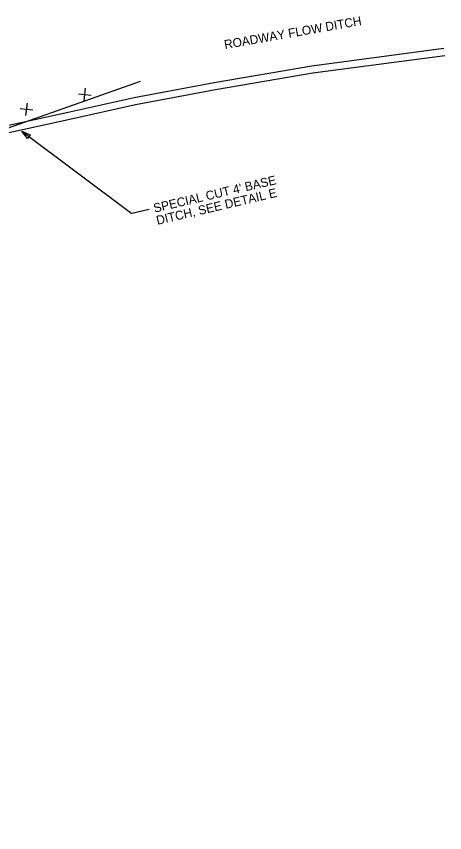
# Model space of a CAD drawing. Extents: x 2384780 to 2405432, y 547869 to 573706.
# Drawn here: x 2393191.9 to 2393431.8, y 553270.5 to 553727.6 of the extents above; entities that cross this region are included whole.
import ezdxf

# ---------------------------------------------------------------- set-up
doc = ezdxf.new("R2010")
doc.units = 0
for name, color, linetype in [('Old_Level_1', 7, 'Continuous'), ('Old_Level_19', 7, 'Continuous'), ('Old_Level_63', 7, 'Continuous'), ('Prop Ditch Text', 7, 'Continuous'), ('Prop Special Cut Base Ditch Detail CELL', 7, 'Continuous')]:
    doc.layers.add(name, color=color, linetype=linetype)

# ---------------------------------------------------------------- blocks, each defined once
blk = doc.blocks.new('SPOT')
at = {"layer": 'Old_Level_1'}
for p, q in [((-5.48625, 4.61225), (5.48625, -4.61175)), ((-4.608, -5.326), (4.609, 5.325))]:
    blk.add_line(p, q, dxfattribs=at)

msp = doc.modelspace()

# ---------------------------------------------------------------- linework, layer by layer
at = {"layer": 'Old_Level_63'}
msp.add_lwpolyline([(2392954.26, 553588.81), (2392997.53, 553602.24), (2393043.36, 553616.05), (2393087.14, 553627.71), (2393133.91, 553639.1), (2393174.55, 553660.56), (2393261.49, 553691.17)], dxfattribs=at)
at = {"layer": 'Prop Ditch Text'}
for p in [(2393194.9, 553663.18), (2393266.33, 553619.4)]:
    msp.add_line(p, (2393256.59, 553617.13), dxfattribs=at)
msp.add_lwpolyline([(2393198.21, 553659.23), (2393194.9, 553663.18), (2393199.68, 553661.25)], close=True, dxfattribs=at)
at = {"layer": 'Prop Special Cut Base Ditch Detail CELL'}
for points in [[(2393431.32, 553709.49), (2393357.37, 553699.67), (2393302.75, 553690.31), (2393257.86, 553681.9), (2393220.94, 553673.62), (2393177.22, 553664.1), (2393130.25, 553651.77), (2393083.63, 553636.74), (2393035.75, 553621.04), (2392997.2, 553608.43), (2392948.74, 553587.92), (2392921.95, 553579.12), (2392876.37, 553560.72), (2392828.54, 553536.35), (2392787.32, 553514.22), (2392744.89, 553491.62), (2392704.03, 553467.27), (2392661.48, 553438.97), (2392622.97, 553410.36), (2392582.55, 553381.89), (2392542.07, 553355), (2392501.34, 553327.48), (2392460.22, 553300.68), (2392415.27, 553273.9)], [(2393431.84, 553705.52), (2393357.97, 553695.72), (2393303.46, 553686.37), (2393258.66, 553677.98), (2393221.8, 553669.71), (2393178.16, 553660.21), (2393131.38, 553647.93), (2393084.86, 553632.94), (2393037, 553617.24), (2392998.6, 553604.68), (2392950.14, 553584.17), (2392923.33, 553575.36), (2392878.03, 553557.08), (2392830.39, 553532.81), (2392789.2, 553510.7), (2392746.85, 553488.14), (2392706.16, 553463.89), (2392663.78, 553435.7), (2392625.32, 553407.12), (2392584.81, 553378.59), (2392544.29, 553351.67), (2392503.55, 553324.14), (2392462.34, 553297.29), (2392417.31, 553270.46)]]:
    msp.add_lwpolyline(points, dxfattribs=at)

# ---------------------------------------------------------------- block references
at = {"layer": 'Old_Level_63', "xscale": 0.5000000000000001, "yscale": 0.5, "rotation": 33.999927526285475}
for p in [(2393230.27, 553683.79), (2393197.62, 553675.52)]:
    msp.add_blockref('SPOT', p, dxfattribs=at)

# ---------------------------------------------------------------- texts
at = {"layer": 'Old_Level_19'}
msp.add_text('ROADWAY FLOW DITCH', height=5, rotation=10.0001, dxfattribs=at).set_placement((2393308.76, 553709.19))
at = {"layer": 'Prop Ditch Text'}
for s, p in [("SPECIAL CUT 4' BASE", (2393269.32, 553617.6)), ('DITCH, SEE DETAIL E', (2393270.91, 553610.78))]:
    msp.add_text(s, height=5, rotation=13.1731, dxfattribs=at).set_placement(p)

doc.saveas('drawing.dxf')
